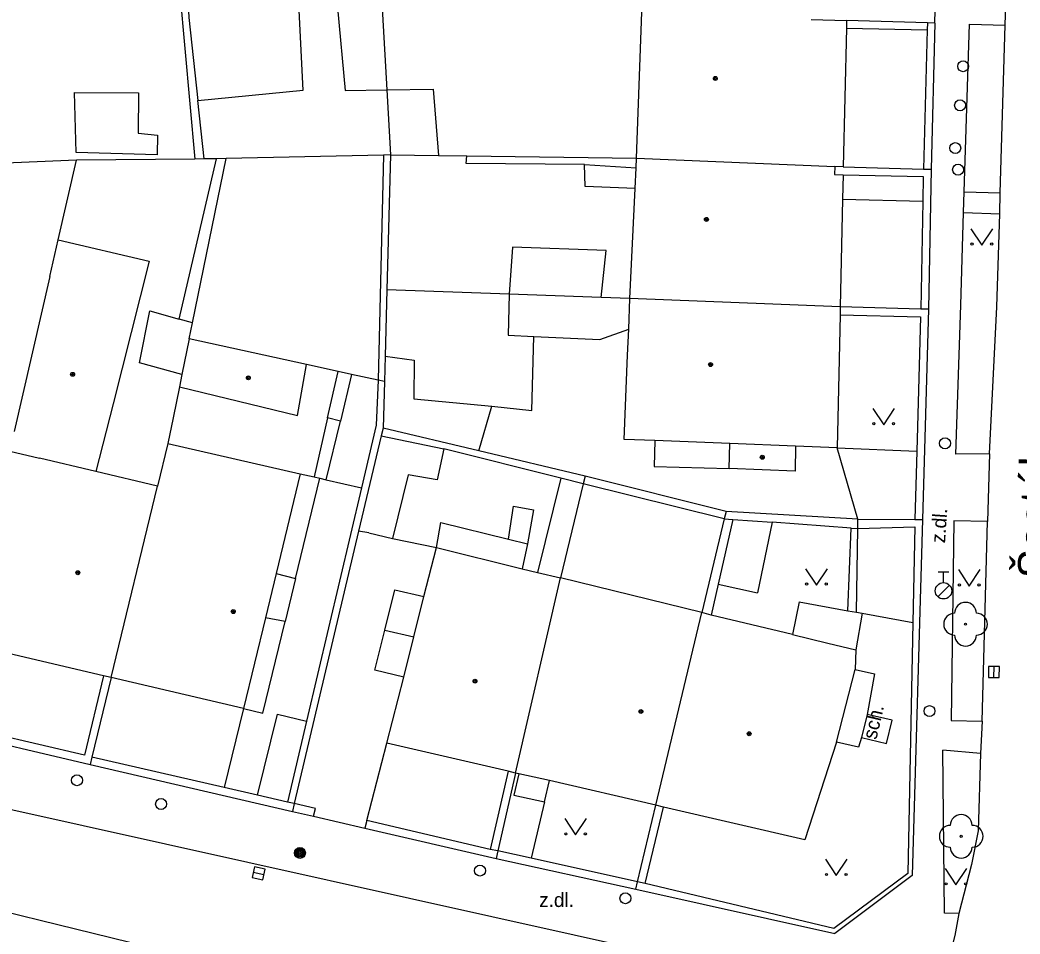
# Model space of a CAD drawing. Extents: x -596024 to -594475, y -1163820 to -1161957.
# Drawn here: x -595850.07 to -595804.27, y -1163054.98 to -1163013.09 of the extents above; entities that cross this region are included whole.
import ezdxf

# ---------------------------------------------------------------- set-up
doc = ezdxf.new("R2010")
doc.units = 0
for name, color, linetype in [('Level 10', 7, 'Continuous'), ('Level 11', 7, 'Continuous'), ('Level 22', 7, 'Continuous'), ('Level 25', 7, 'Continuous'), ('Level 27', 7, 'Continuous'), ('Level 28', 7, 'Continuous'), ('Level 36', 7, 'Continuous'), ('Level 39', 7, 'Continuous'), ('Level 40', 7, 'Continuous'), ('Level 49', 7, 'Continuous'), ('Level 5', 7, 'Continuous'), ('Level 7', 7, 'Continuous'), ('Level 8', 7, 'Continuous')]:
    doc.layers.add(name, color=color, linetype=linetype)

msp = doc.modelspace()

# ---------------------------------------------------------------- linework, layer by layer
at = {"layer": 'Level 10'}
for points in [[(-595804.94, -1163013.33), (-595804.86, -1163010.52)], [(-595805.32, -1163026.23), (-595805.19, -1163021.97), (-595805.17, -1163021.01), (-595804.94, -1163013.33)], [(-595805.67, -1163032.97), (-595805.32, -1163026.23)], [(-595805.67, -1163032.97), (-595805.75, -1163036.08)], [(-595806, -1163045.23), (-595805.75, -1163036.08)], [(-595879.73, -1163041.57), (-595867.43, -1163045), (-595858.5, -1163047.49), (-595813.37, -1163057.53), (-595813.28, -1163057.55)], [(-595806, -1163045.23), (-595806.07, -1163046.71)], [(-595806.07, -1163046.71), (-595806.18, -1163050.25), (-595806.49, -1163051.8), (-595807.07, -1163054.04)], [(-595799.22, -1163064.66), (-595815.57, -1163061.92), (-595840.13, -1163056.57), (-595859.05, -1163051.93), (-595867.53, -1163049.42)], [(-595807.07, -1163054.04), (-595807.25, -1163055.04), (-595807.37, -1163055.52), (-595807.8, -1163056.19), (-595807.86, -1163056.24), (-595808.62, -1163056.92), (-595809.78, -1163057.48), (-595811.27, -1163057.62), (-595812.23, -1163057.66), (-595813.28, -1163057.55)]]:
    msp.add_lwpolyline(points, dxfattribs=at)
at = {"layer": 'Level 11'}
for points in [[(-595842.75, -1163011.85), (-595842.06, -1163019.47)], [(-595842.4, -1163011.83), (-595842.33, -1163012.98), (-595841.92, -1163016.78)], [(-595833.46, -1163012.41), (-595833.47, -1163012.83), (-595833.27, -1163016.29)], [(-595841.92, -1163016.78), (-595837.1, -1163016.3), (-595837.29, -1163012.65)], [(-595835.53, -1163012.54), (-595835.17, -1163016.32), (-595833.27, -1163016.29)], [(-595808.5, -1163013.22), (-595812.21, -1163013.12)], [(-595806.98, -1163026.16), (-595806.85, -1163021.92), (-595806.82, -1163020.96), (-595806.58, -1163013.28), (-595804.94, -1163013.33)], [(-595812.22, -1163013.47), (-595808.51, -1163013.54)], [(-595847.57, -1163016.41), (-595844.64, -1163016.43), (-595844.66, -1163018.28), (-595843.77, -1163018.37), (-595843.79, -1163019.27), (-595847.49, -1163019.16), (-595847.57, -1163016.41)], [(-595833.27, -1163016.29), (-595831.14, -1163016.26), (-595830.9, -1163019.3)], [(-595833.27, -1163016.29), (-595833.1, -1163019.27)], [(-595841.64, -1163019.46), (-595841.92, -1163016.78)], [(-595833.42, -1163019.28), (-595840.63, -1163019.44)], [(-595833.42, -1163019.28), (-595833.67, -1163029.6)], [(-595833.1, -1163019.27), (-595833.42, -1163019.28)], [(-595833.1, -1163019.27), (-595833.26, -1163025.46)], [(-595833.1, -1163019.27), (-595830.9, -1163019.3)], [(-595830.9, -1163019.3), (-595829.6, -1163019.32)], [(-595824.22, -1163019.71), (-595829.63, -1163019.67), (-595829.6, -1163019.32)], [(-595829.6, -1163019.32), (-595821.83, -1163019.42)], [(-595842.06, -1163019.47), (-595847.48, -1163019.51)], [(-595842.78, -1163026.8), (-595841.07, -1163019.45)], [(-595842.17, -1163026.97), (-595840.63, -1163019.44)], [(-595841.64, -1163019.46), (-595842.06, -1163019.47)], [(-595841.07, -1163019.45), (-595841.64, -1163019.46)], [(-595840.63, -1163019.44), (-595841.07, -1163019.45)], [(-595821.89, -1163020.82), (-595824.18, -1163020.72), (-595824.22, -1163019.71)], [(-595824.22, -1163019.71), (-595821.85, -1163019.86)], [(-595806.82, -1163020.96), (-595805.17, -1163021.01)], [(-595812.39, -1163021.3), (-595808.72, -1163021.39)], [(-595806.85, -1163021.92), (-595805.19, -1163021.97)], [(-595823.45, -1163025.81), (-595823.22, -1163023.66), (-595827.51, -1163023.5), (-595827.66, -1163025.66)], [(-595833.26, -1163025.46), (-595833.35, -1163028.49)], [(-595827.66, -1163025.66), (-595833.26, -1163025.46)], [(-595827.66, -1163025.66), (-595827.71, -1163027.54), (-595826.53, -1163027.59)], [(-595823.45, -1163025.81), (-595827.66, -1163025.66)], [(-595822.13, -1163025.86), (-595823.45, -1163025.81)], [(-595807.2, -1163032.99), (-595806.98, -1163026.16)], [(-595842.65, -1163029.33), (-595844.59, -1163028.8), (-595844.12, -1163026.42), (-595842.78, -1163026.8)], [(-595842.17, -1163026.97), (-595842.78, -1163026.8)], [(-595842.32, -1163027.7), (-595842.17, -1163026.97)], [(-595828.46, -1163030.79), (-595826.62, -1163030.99), (-595826.53, -1163027.59)], [(-595826.53, -1163027.59), (-595823.51, -1163027.73), (-595822.19, -1163027.26)], [(-595833.35, -1163028.49), (-595833.38, -1163029.66)], [(-595833.35, -1163028.49), (-595832.02, -1163028.68), (-595832.03, -1163030.45), (-595828.46, -1163030.79)], [(-595835.5, -1163029.2), (-595836.95, -1163028.88)], [(-595835.39, -1163031.47), (-595835.98, -1163031.33), (-595835.5, -1163029.2)], [(-595834.88, -1163029.33), (-595835.5, -1163029.2)], [(-595834.88, -1163029.33), (-595835.39, -1163031.47)], [(-595833.67, -1163029.6), (-595834.88, -1163029.33)], [(-595842.77, -1163029.9), (-595843.06, -1163031.32)], [(-595833.67, -1163029.6), (-595833.75, -1163031.66), (-595834.43, -1163034.53)], [(-595833.38, -1163029.66), (-595833.67, -1163029.6)], [(-595833.38, -1163029.66), (-595833.44, -1163031.79)], [(-595829.06, -1163032.84), (-595828.46, -1163030.79)], [(-595843.06, -1163031.32), (-595843.3, -1163032.5)], [(-595835.98, -1163031.33), (-595836.59, -1163034.03)], [(-595836.04, -1163034.16), (-595835.39, -1163031.47)], [(-595833.53, -1163032.15), (-595830.66, -1163032.75)], [(-595829.06, -1163032.84), (-595833.44, -1163031.79)], [(-595820.99, -1163032.36), (-595821.02, -1163033.55), (-595817.58, -1163033.65)], [(-595830.66, -1163032.75), (-595830.96, -1163034.16), (-595832.29, -1163033.94), (-595833.01, -1163036.86)], [(-595825.3, -1163034.08), (-595830.66, -1163032.75)], [(-595824.19, -1163034), (-595829.06, -1163032.84)], [(-595812.64, -1163032.7), (-595808.99, -1163032.85)], [(-595811.69, -1163035.96), (-595812.64, -1163032.7)], [(-595805.67, -1163032.97), (-595807.2, -1163032.99)], [(-595837.23, -1163033.89), (-595836.59, -1163034.03), (-595836.34, -1163034.09)], [(-595824.19, -1163034), (-595824.27, -1163034.34)], [(-595817.73, -1163035.62), (-595824.19, -1163034)], [(-595837.45, -1163038.69), (-595836.34, -1163034.09)], [(-595836.34, -1163034.09), (-595836.04, -1163034.16)], [(-595836.04, -1163034.16), (-595834.43, -1163034.53)], [(-595825.3, -1163034.08), (-595826.36, -1163038.41)], [(-595824.27, -1163034.34), (-595825.32, -1163038.66)], [(-595824.27, -1163034.34), (-595825.3, -1163034.08)], [(-595817.81, -1163035.95), (-595824.27, -1163034.34)], [(-595827.7, -1163036.88), (-595827.46, -1163035.37), (-595826.55, -1163035.54), (-595826.83, -1163037.1)], [(-595817.73, -1163035.62), (-595817.81, -1163035.95)], [(-595811.69, -1163035.96), (-595817.73, -1163035.62)], [(-595831, -1163037.27), (-595830.8, -1163036.12), (-595827.7, -1163036.88)], [(-595817.81, -1163035.95), (-595818.84, -1163040.25)], [(-595817.42, -1163035.98), (-595818.09, -1163038.94)], [(-595817.81, -1163035.95), (-595817.42, -1163035.98)], [(-595817.42, -1163035.98), (-595815.61, -1163036.11)], [(-595815.61, -1163036.11), (-595816.29, -1163039.34)], [(-595812, -1163036.38), (-595815.61, -1163036.11)], [(-595811.7, -1163036.4), (-595811.69, -1163035.96)], [(-595811.69, -1163035.96), (-595809.08, -1163035.98)], [(-595809.08, -1163035.98), (-595808.73, -1163035.98)], [(-595807.29, -1163036.05), (-595807.42, -1163045.2)], [(-595805.75, -1163036.08), (-595807.29, -1163036.05)], [(-595834.09, -1163036.6), (-595834.56, -1163036.51)], [(-595834.09, -1163036.6), (-595833.01, -1163036.86)], [(-595812.15, -1163040.16), (-595812, -1163036.38)], [(-595812, -1163036.38), (-595811.7, -1163036.4)], [(-595811.76, -1163040.23), (-595811.7, -1163036.4)], [(-595833.01, -1163036.86), (-595831, -1163037.27)], [(-595827.7, -1163036.88), (-595826.83, -1163037.1)], [(-595826.83, -1163037.1), (-595827.07, -1163038.24)], [(-595838.34, -1163038.46), (-595838.83, -1163040.49)], [(-595818.09, -1163038.94), (-595818.41, -1163040.36)], [(-595818.09, -1163038.94), (-595816.29, -1163039.34)], [(-595833.36, -1163041.06), (-595832.9, -1163039.2), (-595831.57, -1163039.51)], [(-595814.38, -1163039.75), (-595814.68, -1163041.25)], [(-595814.38, -1163039.75), (-595812.15, -1163040.16)], [(-595812.15, -1163040.16), (-595811.76, -1163040.23)], [(-595811.49, -1163040.28), (-595811.79, -1163041.95)], [(-595811.76, -1163040.23), (-595811.49, -1163040.28)], [(-595811.49, -1163040.28), (-595809.18, -1163040.7)], [(-595839.84, -1163044.64), (-595838.94, -1163044.85), (-595837.93, -1163040.65)], [(-595832.49, -1163043.2), (-595833.82, -1163042.89), (-595833.36, -1163041.06)], [(-595833.36, -1163041.06), (-595832.03, -1163041.36)], [(-595812.67, -1163046.19), (-595811.81, -1163042.85)], [(-595839.84, -1163044.64), (-595840.72, -1163048.26)], [(-595839.19, -1163048.62), (-595838.28, -1163044.9), (-595836.95, -1163045.22)], [(-595811.53, -1163045.97), (-595810.38, -1163046.24), (-595810.12, -1163045.18), (-595811.27, -1163044.92)], [(-595807.42, -1163045.2), (-595806, -1163045.23)], [(-595834.19, -1163049.77), (-595833.26, -1163046.23)], [(-595807.07, -1163054.04), (-595807.73, -1163054.03), (-595807.8, -1163046.56)], [(-595806.07, -1163046.71), (-595807.8, -1163046.56)], [(-595827.22, -1163047.63), (-595827.45, -1163048.61), (-595826.05, -1163048.92), (-595825.82, -1163047.95)], [(-595826.05, -1163048.92), (-595826.66, -1163051.5)]]:
    msp.add_lwpolyline(points, dxfattribs=at)
at = {"layer": 'Level 22'}
for centre in [(-595806.76, -1163040.78), (-595806.96, -1163050.5)]:
    msp.add_circle(centre, 0.05, dxfattribs=at)
for centre, start, end in [((-595806.76, -1163040.28), 0, 180), ((-595807.26, -1163040.78), 90, 270), ((-595806.26, -1163040.78), 270, 90), ((-595806.76, -1163041.28), 180, 0), ((-595806.96, -1163050), 0, 180), ((-595807.46, -1163050.5), 90, 270), ((-595806.46, -1163050.5), 270, 90), ((-595806.96, -1163051), 180, 0)]:
    msp.add_arc(centre, 0.5, start, end, dxfattribs=at)
at = {"layer": 'Level 25'}
for radius in [0.25, 0.2, 0.15, 0.1, 0.05]:
    msp.add_circle((-595837.25, -1163051.26), radius, dxfattribs=at)
at = {"layer": 'Level 27'}
for p, q in [((-595805.465, -1163043.22), (-595805.455, -1163042.72)), ((-595839.384, -1163052.145), (-595838.896, -1163052.255))]:
    msp.add_line(p, q, dxfattribs=at)
for points in [[(-595805.215, -1163043.225), (-595805.205, -1163042.725), (-595805.705, -1163042.715), (-595805.715, -1163043.215)], [(-595839.439, -1163052.389), (-595838.951, -1163052.499), (-595838.841, -1163052.011), (-595839.329, -1163051.901)]]:
    msp.add_lwpolyline(points, close=True, dxfattribs=at)
at = {"layer": 'Level 28'}
for p, q in [((-595808.02, -1163038.375), (-595807.52, -1163038.375)), ((-595807.77, -1163038.875), (-595807.77, -1163038.375)), ((-595808.028, -1163039.522), (-595807.498, -1163038.992))]:
    msp.add_line(p, q, dxfattribs=at)
for centre, radius in [((-595806.87, -1163015.21), 0.25), ((-595807.01, -1163017), 0.25), ((-595807.23, -1163018.96), 0.25), ((-595807.1, -1163019.95), 0.25), ((-595807.7, -1163032.49), 0.25), ((-595807.77, -1163039.25), 0.375), ((-595808.41, -1163044.76), 0.25), ((-595847.46, -1163047.93), 0.25), ((-595843.61, -1163049.02), 0.25), ((-595829, -1163052.07), 0.25), ((-595822.34, -1163053.34), 0.25)]:
    msp.add_circle(centre, radius, dxfattribs=at)
at = {"layer": 'Level 36'}
for points in [[(-595806.51, -1163022.66), (-595806.01, -1163023.41), (-595805.51, -1163022.66)], [(-595811.01, -1163030.89), (-595810.51, -1163031.64), (-595810.01, -1163030.89)], [(-595814.09, -1163038.24), (-595813.59, -1163038.99), (-595813.09, -1163038.24)], [(-595807.09, -1163038.28), (-595806.59, -1163039.03), (-595806.09, -1163038.28)], [(-595825.12, -1163049.69), (-595824.62, -1163050.44), (-595824.12, -1163049.69)], [(-595813.18, -1163051.55), (-595812.68, -1163052.3), (-595812.18, -1163051.55)], [(-595807.7, -1163051.98), (-595807.2, -1163052.73), (-595806.7, -1163051.98)]]:
    msp.add_lwpolyline(points, dxfattribs=at)
for centre in [(-595806.46, -1163023.36), (-595805.561, -1163023.36), (-595810.96, -1163031.59), (-595810.061, -1163031.59), (-595814.04, -1163038.94), (-595813.141, -1163038.94), (-595807.04, -1163038.98), (-595806.141, -1163038.98), (-595825.07, -1163050.39), (-595824.171, -1163050.39), (-595813.13, -1163052.25), (-595812.231, -1163052.25), (-595807.65, -1163052.68), (-595806.751, -1163052.68)]:
    msp.add_circle(centre, 0.05, dxfattribs=at)
at = {"layer": 'Level 39'}
for centre, radius in [((-595818.22, -1163015.77), 0.09), ((-595818.22, -1163015.77), 0.0398), ((-595818.63, -1163022.23), 0.09), ((-595818.63, -1163022.23), 0.0398), ((-595818.44, -1163028.88), 0.09), ((-595818.44, -1163028.88), 0.0398), ((-595847.66, -1163029.33), 0.09), ((-595847.66, -1163029.33), 0.0398), ((-595839.61, -1163029.49), 0.09), ((-595839.61, -1163029.49), 0.0398), ((-595816.07, -1163033.13), 0.09), ((-595816.07, -1163033.13), 0.0398), ((-595847.42, -1163038.42), 0.09), ((-595847.42, -1163038.42), 0.0398), ((-595840.3, -1163040.2), 0.09), ((-595840.3, -1163040.2), 0.0398), ((-595829.23, -1163043.39), 0.09), ((-595829.23, -1163043.39), 0.0398), ((-595821.63, -1163044.78), 0.09), ((-595821.63, -1163044.78), 0.0398), ((-595816.67, -1163045.8), 0.09), ((-595816.67, -1163045.8), 0.0398)]:
    msp.add_circle(centre, radius, dxfattribs=at)
at = {"layer": 'Level 5'}
for points in [[(-595821.83, -1163019.42), (-595821.58, -1163012.73)], [(-595813.83, -1163013.06), (-595812.21, -1163013.12)], [(-595812.21, -1163013.12), (-595812.22, -1163013.47)], [(-595812.22, -1163013.47), (-595812.36, -1163019.82)], [(-595847.48, -1163019.51), (-595851.1, -1163019.66)], [(-595848.32, -1163023.17), (-595847.48, -1163019.51)], [(-595821.85, -1163019.86), (-595821.83, -1163019.42)], [(-595821.83, -1163019.42), (-595812.75, -1163019.8)], [(-595812.75, -1163019.8), (-595812.76, -1163020.17)], [(-595812.36, -1163019.82), (-595812.75, -1163019.8)], [(-595821.89, -1163020.82), (-595821.85, -1163019.86)], [(-595812.76, -1163020.17), (-595812.37, -1163020.18)], [(-595812.37, -1163020.18), (-595812.39, -1163021.3), (-595812.5, -1163026.23)], [(-595822.13, -1163025.86), (-595821.89, -1163020.82)], [(-595848.7, -1163024.84), (-595848.32, -1163023.17)], [(-595848.32, -1163023.17), (-595844.16, -1163024.14)], [(-595844.16, -1163024.14), (-595845.81, -1163030.68)], [(-595848.7, -1163024.84), (-595850.33, -1163031.95)], [(-595822.19, -1163027.26), (-595822.13, -1163025.86)], [(-595812.5, -1163026.23), (-595822.13, -1163025.86)], [(-595812.5, -1163026.23), (-595812.51, -1163026.6)], [(-595812.51, -1163026.6), (-595812.64, -1163032.7)], [(-595822.24, -1163028.45), (-595822.19, -1163027.26)], [(-595842.32, -1163027.7), (-595842.65, -1163029.33)], [(-595836.95, -1163028.88), (-595842.32, -1163027.7)], [(-595822.39, -1163032.31), (-595822.24, -1163028.45)], [(-595837.36, -1163031.22), (-595836.95, -1163028.88)], [(-595842.65, -1163029.33), (-595842.77, -1163029.9)], [(-595842.77, -1163029.9), (-595837.36, -1163031.22)], [(-595845.81, -1163030.68), (-595846.59, -1163033.78)], [(-595843.3, -1163032.5), (-595843.77, -1163034.45)], [(-595843.3, -1163032.5), (-595837.23, -1163033.89)], [(-595820.99, -1163032.36), (-595822.39, -1163032.31)], [(-595817.56, -1163032.5), (-595820.99, -1163032.36)], [(-595817.58, -1163033.65), (-595817.56, -1163032.5)], [(-595814.55, -1163032.62), (-595817.56, -1163032.5)], [(-595814.55, -1163032.62), (-595814.57, -1163033.76)], [(-595812.64, -1163032.7), (-595814.55, -1163032.62)], [(-595850.54, -1163032.85), (-595849.17, -1163033.17)], [(-595846.59, -1163033.78), (-595849.17, -1163033.17)], [(-595843.77, -1163034.45), (-595846.59, -1163033.78)], [(-595837.23, -1163033.89), (-595838.34, -1163038.46)], [(-595814.57, -1163033.76), (-595817.58, -1163033.65)], [(-595845.89, -1163043.22), (-595843.77, -1163034.45)], [(-595831.57, -1163039.51), (-595831, -1163037.27)], [(-595831, -1163037.27), (-595827.07, -1163038.24)], [(-595838.34, -1163038.46), (-595837.45, -1163038.69)], [(-595827.07, -1163038.24), (-595826.36, -1163038.41)], [(-595826.36, -1163038.41), (-595825.32, -1163038.66)], [(-595837.45, -1163038.69), (-595837.93, -1163040.65)], [(-595827.37, -1163047.6), (-595825.32, -1163038.66)], [(-595818.84, -1163040.25), (-595825.32, -1163038.66)], [(-595832.03, -1163041.36), (-595831.57, -1163039.51)], [(-595820.94, -1163049.08), (-595818.84, -1163040.25)], [(-595818.41, -1163040.36), (-595818.84, -1163040.25)], [(-595814.68, -1163041.25), (-595818.41, -1163040.36)], [(-595838.83, -1163040.49), (-595839.84, -1163044.64)], [(-595837.93, -1163040.65), (-595838.83, -1163040.49)], [(-595832.49, -1163043.2), (-595832.03, -1163041.36)], [(-595814.68, -1163041.25), (-595813.06, -1163041.65)], [(-595813.06, -1163041.65), (-595811.79, -1163041.95)], [(-595846.24, -1163043.14), (-595850.86, -1163042.06)], [(-595811.79, -1163041.95), (-595811.81, -1163042.85)], [(-595845.89, -1163043.22), (-595846.24, -1163043.14)], [(-595811.81, -1163042.85), (-595810.93, -1163043.05)], [(-595810.93, -1163043.05), (-595811.27, -1163044.92)], [(-595839.84, -1163044.64), (-595845.89, -1163043.22)], [(-595833.26, -1163046.23), (-595832.49, -1163043.2)], [(-595811.27, -1163044.92), (-595811.53, -1163045.97)], [(-595827.71, -1163047.52), (-595833.26, -1163046.23)], [(-595812.67, -1163046.19), (-595814.12, -1163050.66)], [(-595811.67, -1163046.42), (-595812.67, -1163046.19)], [(-595811.53, -1163045.97), (-595811.67, -1163046.42)], [(-595827.37, -1163047.6), (-595827.71, -1163047.52)], [(-595827.22, -1163047.63), (-595827.37, -1163047.6)], [(-595825.82, -1163047.95), (-595827.22, -1163047.63)], [(-595820.94, -1163049.08), (-595825.82, -1163047.95)], [(-595820.6, -1163049.16), (-595820.94, -1163049.08)], [(-595814.12, -1163050.66), (-595820.6, -1163049.16)]]:
    msp.add_lwpolyline(points, dxfattribs=at)
at = {"layer": 'Level 7'}
for points in [[(-595808.5, -1163013.22), (-595808.51, -1163013.54)], [(-595808.16, -1163013.23), (-595808.5, -1163013.22)], [(-595808.16, -1163013.23), (-595808.34, -1163019.93)], [(-595808.51, -1163013.54), (-595808.69, -1163019.92)], [(-595812.36, -1163019.82), (-595808.69, -1163019.92)], [(-595812.37, -1163020.18), (-595808.7, -1163020.27), (-595808.72, -1163021.39), (-595808.81, -1163026.34)], [(-595808.69, -1163019.92), (-595808.34, -1163019.93)], [(-595808.34, -1163019.93), (-595808.46, -1163026.35)], [(-595808.81, -1163026.34), (-595812.5, -1163026.23)], [(-595812.51, -1163026.6), (-595808.82, -1163026.69)], [(-595808.82, -1163026.69), (-595808.99, -1163032.85), (-595809.08, -1163035.98)], [(-595808.46, -1163026.35), (-595808.81, -1163026.34)], [(-595808.46, -1163026.35), (-595808.73, -1163035.98)], [(-595833.53, -1163032.15), (-595834.56, -1163036.51)], [(-595833.44, -1163031.79), (-595833.53, -1163032.15)], [(-595834.43, -1163034.53), (-595836.95, -1163045.22), (-595837.82, -1163048.93)], [(-595811.7, -1163036.4), (-595809.09, -1163036.32), (-595809.18, -1163040.7), (-595809.41, -1163052.2), (-595812.79, -1163054.73), (-595821.44, -1163052.66)], [(-595808.73, -1163035.98), (-595809.21, -1163052.3), (-595812.74, -1163054.95)], [(-595834.56, -1163036.51), (-595837.51, -1163049)], [(-595846.24, -1163043.14), (-595847.12, -1163046.78), (-595853.4, -1163045.31)], [(-595845.89, -1163043.22), (-595846.78, -1163046.87)], [(-595853.48, -1163045.65), (-595846.86, -1163047.21)], [(-595846.78, -1163046.87), (-595846.86, -1163047.21)], [(-595846.86, -1163047.21), (-595837.59, -1163049.36)], [(-595837.82, -1163048.93), (-595839.19, -1163048.62), (-595840.72, -1163048.26), (-595846.78, -1163046.87)], [(-595827.71, -1163047.52), (-595828.53, -1163051.1)], [(-595827.37, -1163047.6), (-595828.18, -1163051.17)], [(-595837.51, -1163049), (-595837.82, -1163048.93)], [(-595837.51, -1163049), (-595837.59, -1163049.36)], [(-595836.62, -1163049.58), (-595836.53, -1163049.23), (-595837.51, -1163049)], [(-595821.78, -1163052.58), (-595820.94, -1163049.08)], [(-595837.59, -1163049.36), (-595836.62, -1163049.58)], [(-595821.44, -1163052.66), (-595820.6, -1163049.16)], [(-595828.53, -1163051.1), (-595834.19, -1163049.77), (-595834.28, -1163050.13)], [(-595834.28, -1163050.13), (-595828.26, -1163051.51)], [(-595828.18, -1163051.17), (-595828.53, -1163051.1)], [(-595828.18, -1163051.17), (-595828.26, -1163051.51)], [(-595821.78, -1163052.58), (-595826.66, -1163051.5), (-595828.18, -1163051.17)], [(-595828.26, -1163051.51), (-595821.86, -1163052.92)], [(-595821.86, -1163052.92), (-595821.78, -1163052.58)], [(-595821.44, -1163052.66), (-595821.78, -1163052.58)], [(-595821.86, -1163052.92), (-595812.74, -1163054.95)]]:
    msp.add_lwpolyline(points, dxfattribs=at)
at = {"layer": 'Level 8'}
for points in [[(-595808.16, -1163013.23), (-595808.1, -1163010.82)], [(-595836.62, -1163049.58), (-595834.28, -1163050.13)]]:
    msp.add_lwpolyline(points, dxfattribs=at)

# ---------------------------------------------------------------- texts
at = {"layer": 'Level 40'}
for s, rotation, p in [('z.dl.', 86.19, (-595807.7, -1163037.08)), ('sch.', 76.7873, (-595810.85, -1163046.1))]:
    msp.add_text(s, height=0.65, rotation=rotation, dxfattribs=at).set_placement(p)
msp.add_text('z.dl.', height=0.65, dxfattribs=at).set_placement((-595826.29, -1163053.74))
at = {"layer": 'Level 49'}
msp.add_text('Šestákova', height=1.5, rotation=88.66, dxfattribs=at).set_placement((-595802.87, -1163038.7))

doc.saveas('drawing.dxf')
